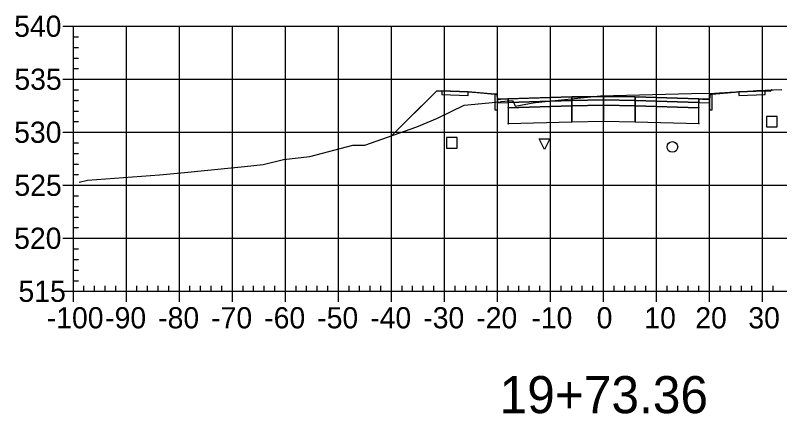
# Model space of a CAD drawing. Extents: x 704834 to 709892, y 372981 to 377533.
# Drawn here: x 707194 to 707338.1, y 377077.7 to 377152.9 of the extents above; entities that cross this region are included whole.
import ezdxf

# ---------------------------------------------------------------- set-up
doc = ezdxf.new("R2010")
doc.units = 0
for name, color, linetype in [('1', 7, 'Continuous'), ('10', 7, 'Continuous'), ('13', 7, 'Continuous'), ('14', 7, 'Continuous'), ('4', 7, 'Continuous'), ('57', 7, 'Continuous'), ('Default_Xsect', 7, 'Continuous'), ('Existing', 7, 'Continuous')]:
    doc.layers.add(name, color=color, linetype=linetype)

msp = doc.modelspace()

# ---------------------------------------------------------------- linework, layer by layer
for points in [[(707273.41, 377138.59), (707265, 377130.18)], [(707274.41, 377138.63), (707273.41, 377138.59)], [(707284.41, 377138.03), (707279.41, 377138.43)], [(707325.41, 377138.03), (707330.41, 377138.43)], [(707335.41, 377138.63), (707336.41, 377138.59)], [(707336.41, 377138.59), (707336.64, 377138.82)]]:
    msp.add_lwpolyline(points)
for points in [[(707279.41, 377138.43), (707274.41, 377138.63), (707274.41, 377137.97), (707279.41, 377137.77)], [(707284.91, 377137.03), (707284.83, 377138.03), (707284.41, 377138.03), (707284.41, 377135.03), (707284.91, 377135.03)], [(707324.91, 377135.03), (707325.41, 377135.03), (707325.41, 377138.03), (707325, 377138.03), (707324.91, 377137.03)], [(707330.41, 377137.77), (707335.41, 377137.97), (707335.41, 377138.63), (707330.41, 377138.43)], [(707286.91, 377137.11), (707284.91, 377137.03), (707284.91, 377136.37), (707286.91, 377136.45)], [(707298.91, 377137.47), (707286.91, 377137.11), (707286.91, 377136.45), (707298.91, 377136.81)], [(707298.91, 377136.81), (707286.91, 377136.45), (707286.91, 377135.45), (707298.91, 377135.81)], [(707298.86, 377136.76), (707298.96, 377136.76), (707298.96, 377136.86), (707298.86, 377136.86)], [(707304.91, 377137.59), (707298.91, 377137.47), (707298.91, 377136.81), (707304.91, 377136.93)], [(707304.91, 377136.93), (707298.91, 377136.81), (707298.91, 377135.81), (707304.91, 377135.93)], [(707304.86, 377136.88), (707304.96, 377136.88), (707304.96, 377136.98), (707304.86, 377136.98)], [(707304.91, 377136.93), (707310.91, 377136.81), (707310.91, 377137.47), (707304.91, 377137.59)], [(707304.91, 377135.93), (707310.91, 377135.81), (707310.91, 377136.81), (707304.91, 377136.93)], [(707310.86, 377136.76), (707310.96, 377136.76), (707310.96, 377136.86), (707310.86, 377136.86)], [(707310.91, 377136.81), (707322.91, 377136.45), (707322.91, 377137.11), (707310.91, 377137.47)], [(707310.91, 377135.81), (707322.91, 377135.45), (707322.91, 377136.45), (707310.91, 377136.81)], [(707322.91, 377136.45), (707324.91, 377136.37), (707324.91, 377137.03), (707322.91, 377137.11)], [(707286.86, 377135.4), (707286.96, 377135.4), (707286.96, 377135.5), (707286.86, 377135.5)], [(707298.91, 377135.81), (707286.91, 377135.45), (707286.91, 377132.45), (707298.91, 377132.81)], [(707298.86, 377135.76), (707298.96, 377135.76), (707298.96, 377135.86), (707298.86, 377135.86)], [(707304.91, 377135.93), (707298.91, 377135.81), (707298.91, 377132.81), (707304.91, 377132.93)], [(707304.86, 377135.88), (707304.96, 377135.88), (707304.96, 377135.98), (707304.86, 377135.98)], [(707304.91, 377132.93), (707310.91, 377132.81), (707310.91, 377135.81), (707304.91, 377135.93)], [(707310.86, 377135.76), (707310.96, 377135.76), (707310.96, 377135.86), (707310.86, 377135.86)], [(707310.91, 377132.81), (707322.91, 377132.45), (707322.91, 377135.45), (707310.91, 377135.81)], [(707322.86, 377135.4), (707322.96, 377135.4), (707322.96, 377135.5), (707322.86, 377135.5)], [(707286.86, 377132.4), (707286.96, 377132.4), (707286.96, 377132.5), (707286.86, 377132.5)], [(707298.86, 377132.76), (707298.96, 377132.76), (707298.96, 377132.86), (707298.86, 377132.86)], [(707304.86, 377132.88), (707304.96, 377132.88), (707304.96, 377132.98), (707304.86, 377132.98)], [(707310.86, 377132.76), (707310.96, 377132.76), (707310.96, 377132.86), (707310.86, 377132.86)], [(707322.86, 377132.4), (707322.96, 377132.4), (707322.96, 377132.5), (707322.86, 377132.5)]]:
    msp.add_lwpolyline(points, close=True)
at = {"layer": '1'}
msp.add_lwpolyline([(707293.76, 377127.59), (707292.76, 377129.59), (707294.76, 377129.59)], close=True, dxfattribs=at)
at = {"layer": '10'}
msp.add_lwpolyline([(707275.32, 377127.82), (707277.32, 377127.82), (707277.32, 377129.82), (707275.32, 377129.82)], close=True, dxfattribs=at)
at = {"layer": '13'}
msp.add_circle((707317.9, 377128.05), 1, dxfattribs=at)
at = {"layer": '14'}
for points in [[(707336.64, 377138.82), (707336.64, 377138.87), (707336.64, 377138.82), (707336.59, 377138.82), (707336.64, 377138.82), (707336.64, 377138.77), (707336.64, 377138.82), (707336.69, 377138.82)], [(707286.91, 377137.11), (707286.91, 377137.16), (707286.91, 377137.11), (707286.86, 377137.11), (707286.91, 377137.11), (707286.91, 377137.06), (707286.91, 377137.11), (707286.96, 377137.11)], [(707304.91, 377137.59), (707304.91, 377137.64), (707304.91, 377137.59), (707304.86, 377137.59), (707304.91, 377137.59), (707304.91, 377137.54), (707304.91, 377137.59), (707304.96, 377137.59)], [(707322.91, 377137.11), (707322.91, 377137.16), (707322.91, 377137.11), (707322.86, 377137.11), (707322.91, 377137.11), (707322.91, 377137.06), (707322.91, 377137.11), (707322.96, 377137.11)], [(707265, 377130.18), (707265, 377130.23), (707265, 377130.18), (707264.95, 377130.18), (707265, 377130.18), (707265, 377130.13), (707265, 377130.18), (707265.05, 377130.18)]]:
    msp.add_lwpolyline(points, dxfattribs=at)
at = {"layer": '4'}
msp.add_lwpolyline([(707335.64, 377131.82), (707337.64, 377131.82), (707337.64, 377133.82), (707335.64, 377133.82)], close=True, dxfattribs=at)
at = {"layer": '57'}
for p, q in [((707202.91, 377150.82), (707204.91, 377150.82)), ((707204.91, 377150.82), (707404.91, 377150.82)), ((707204.91, 377100.82), (707204.91, 377150.82)), ((707204.91, 377100.82), (707204.91, 377150.82)), ((707214.91, 377100.82), (707214.91, 377150.82)), ((707224.91, 377100.82), (707224.91, 377150.82)), ((707234.91, 377100.82), (707234.91, 377150.82)), ((707244.91, 377100.82), (707244.91, 377150.82)), ((707254.91, 377100.82), (707254.91, 377150.82)), ((707264.91, 377100.82), (707264.91, 377150.82)), ((707274.91, 377100.82), (707274.91, 377150.82)), ((707284.91, 377100.82), (707284.91, 377150.82)), ((707294.91, 377100.82), (707294.91, 377150.82)), ((707304.91, 377100.82), (707304.91, 377150.82)), ((707314.91, 377100.82), (707314.91, 377150.82)), ((707324.91, 377100.82), (707324.91, 377150.82)), ((707334.91, 377100.82), (707334.91, 377150.82)), ((707204.91, 377148.82), (707205.91, 377148.82)), ((707204.91, 377146.82), (707205.91, 377146.82)), ((707204.91, 377144.82), (707205.91, 377144.82)), ((707204.91, 377142.82), (707205.91, 377142.82)), ((707202.91, 377140.82), (707204.91, 377140.82)), ((707204.91, 377140.82), (707404.91, 377140.82)), ((707204.91, 377138.82), (707205.91, 377138.82)), ((707204.91, 377136.82), (707205.91, 377136.82)), ((707204.91, 377134.82), (707205.91, 377134.82)), ((707204.91, 377132.82), (707205.91, 377132.82)), ((707202.91, 377130.82), (707204.91, 377130.82)), ((707204.91, 377130.82), (707404.91, 377130.82)), ((707204.91, 377128.82), (707205.91, 377128.82)), ((707204.91, 377126.82), (707205.91, 377126.82)), ((707204.91, 377124.82), (707205.91, 377124.82)), ((707204.91, 377122.82), (707205.91, 377122.82)), ((707202.91, 377120.82), (707204.91, 377120.82)), ((707204.91, 377120.82), (707404.91, 377120.82)), ((707204.91, 377118.82), (707205.91, 377118.82)), ((707204.91, 377116.82), (707205.91, 377116.82)), ((707204.91, 377114.82), (707205.91, 377114.82)), ((707204.91, 377112.82), (707205.91, 377112.82)), ((707202.91, 377110.82), (707204.91, 377110.82)), ((707204.91, 377110.82), (707404.91, 377110.82)), ((707204.91, 377108.82), (707205.91, 377108.82)), ((707204.91, 377106.82), (707205.91, 377106.82)), ((707204.91, 377104.82), (707205.91, 377104.82)), ((707204.91, 377102.82), (707205.91, 377102.82)), ((707206.91, 377100.82), (707206.91, 377101.82)), ((707208.91, 377100.82), (707208.91, 377101.82)), ((707210.91, 377100.82), (707210.91, 377101.82)), ((707212.91, 377100.82), (707212.91, 377101.82)), ((707216.91, 377100.82), (707216.91, 377101.82)), ((707218.91, 377100.82), (707218.91, 377101.82)), ((707220.91, 377100.82), (707220.91, 377101.82)), ((707222.91, 377100.82), (707222.91, 377101.82)), ((707226.91, 377100.82), (707226.91, 377101.82)), ((707228.91, 377100.82), (707228.91, 377101.82)), ((707230.91, 377100.82), (707230.91, 377101.82)), ((707232.91, 377100.82), (707232.91, 377101.82)), ((707236.91, 377100.82), (707236.91, 377101.82)), ((707238.91, 377100.82), (707238.91, 377101.82)), ((707240.91, 377100.82), (707240.91, 377101.82)), ((707242.91, 377100.82), (707242.91, 377101.82)), ((707246.91, 377100.82), (707246.91, 377101.82)), ((707248.91, 377100.82), (707248.91, 377101.82)), ((707250.91, 377100.82), (707250.91, 377101.82)), ((707252.91, 377100.82), (707252.91, 377101.82)), ((707256.91, 377100.82), (707256.91, 377101.82)), ((707258.91, 377100.82), (707258.91, 377101.82)), ((707260.91, 377100.82), (707260.91, 377101.82)), ((707262.91, 377100.82), (707262.91, 377101.82)), ((707266.91, 377100.82), (707266.91, 377101.82)), ((707268.91, 377100.82), (707268.91, 377101.82)), ((707270.91, 377100.82), (707270.91, 377101.82)), ((707272.91, 377100.82), (707272.91, 377101.82)), ((707276.91, 377100.82), (707276.91, 377101.82)), ((707278.91, 377100.82), (707278.91, 377101.82)), ((707280.91, 377100.82), (707280.91, 377101.82)), ((707282.91, 377100.82), (707282.91, 377101.82)), ((707286.91, 377100.82), (707286.91, 377101.82)), ((707288.91, 377100.82), (707288.91, 377101.82)), ((707290.91, 377100.82), (707290.91, 377101.82)), ((707292.91, 377100.82), (707292.91, 377101.82)), ((707296.91, 377100.82), (707296.91, 377101.82)), ((707298.91, 377100.82), (707298.91, 377101.82)), ((707300.91, 377100.82), (707300.91, 377101.82)), ((707302.91, 377100.82), (707302.91, 377101.82)), ((707306.91, 377100.82), (707306.91, 377101.82)), ((707308.91, 377100.82), (707308.91, 377101.82)), ((707310.91, 377100.82), (707310.91, 377101.82)), ((707312.91, 377100.82), (707312.91, 377101.82)), ((707316.91, 377100.82), (707316.91, 377101.82)), ((707318.91, 377100.82), (707318.91, 377101.82)), ((707320.91, 377100.82), (707320.91, 377101.82)), ((707322.91, 377100.82), (707322.91, 377101.82)), ((707326.91, 377100.82), (707326.91, 377101.82)), ((707328.91, 377100.82), (707328.91, 377101.82)), ((707330.91, 377100.82), (707330.91, 377101.82)), ((707332.91, 377100.82), (707332.91, 377101.82)), ((707336.91, 377100.82), (707336.91, 377101.82)), ((707202.91, 377100.82), (707204.91, 377100.82)), ((707204.91, 377100.82), (707404.91, 377100.82)), ((707204.91, 377100.82), (707404.91, 377100.82)), ((707204.91, 377098.82), (707204.91, 377100.82)), ((707214.91, 377098.82), (707214.91, 377100.82)), ((707224.91, 377098.82), (707224.91, 377100.82)), ((707234.91, 377098.82), (707234.91, 377100.82)), ((707244.91, 377098.82), (707244.91, 377100.82)), ((707254.91, 377098.82), (707254.91, 377100.82)), ((707264.91, 377098.82), (707264.91, 377100.82)), ((707274.91, 377098.82), (707274.91, 377100.82)), ((707284.91, 377098.82), (707284.91, 377100.82)), ((707294.91, 377098.82), (707294.91, 377100.82)), ((707304.91, 377098.82), (707304.91, 377100.82)), ((707314.91, 377098.82), (707314.91, 377100.82)), ((707324.91, 377098.82), (707324.91, 377100.82)), ((707334.91, 377098.82), (707334.91, 377100.82))]:
    msp.add_line(p, q, dxfattribs=at)
at = {"layer": 'Default_Xsect'}
msp.add_lwpolyline([(707265, 377130.18), (707267.78, 377132.96), (707273.41, 377138.59), (707273.73, 377138.61), (707274.41, 377138.63), (707276, 377138.57), (707279.41, 377138.43), (707281.01, 377138.31), (707284.41, 377138.03), (707284.55, 377138.03), (707284.83, 377138.03), (707284.86, 377137.71), (707284.91, 377137.03), (707285.56, 377137.06), (707286.91, 377137.11), (707290.77, 377137.23), (707298.91, 377137.47), (707300.87, 377137.51), (707304.91, 377137.59), (707306.88, 377137.55), (707310.91, 377137.47), (707314.87, 377137.35), (707322.91, 377137.11), (707323.58, 377137.09), (707324.91, 377137.03), (707324.94, 377137.37), (707325, 377138.03), (707325.14, 377138.03), (707325.41, 377138.03), (707327.09, 377138.17), (707330.41, 377138.43), (707332.09, 377138.5), (707335.41, 377138.63), (707335.75, 377138.62), (707336.41, 377138.59), (707336.47, 377138.65), (707336.64, 377138.82)], dxfattribs=at)
at = {"layer": 'Existing'}
msp.add_lwpolyline([(707206.01, 377121.41), (707207.56, 377121.78), (707221.16, 377122.77), (707225.85, 377123.21), (707237.19, 377124.36), (707240.7, 377124.73), (707244.53, 377125.65), (707249.52, 377126.22), (707257.62, 377128.39), (707259.91, 377128.37), (707269.69, 377131.85), (707273.62, 377133.49), (707278.62, 377135.95), (707284.63, 377136.51), (707285.47, 377136.56), (707285.63, 377136.64), (707287.75, 377136.83), (707288.03, 377136.27), (707288.22, 377135.75), (707291.97, 377136.4), (707292.07, 377136.41), (707304.37, 377137.71), (707321.53, 377138.14), (707325.83, 377138.19), (707328.73, 377138.41), (707333.16, 377138.65), (707333.85, 377138.69), (707338.53, 377138.91)], dxfattribs=at)

# ---------------------------------------------------------------- texts
at = {"layer": '1'}
msp.add_text('19+73.36', height=7, dxfattribs=at).set_placement((707285.32, 377077.82))
at = {"layer": '14'}
for p in [(707274.38, 377138.58), (707274.38, 377137.92), (707335.38, 377138.58), (707335.38, 377137.92), (707279.38, 377137.72), (707330.38, 377137.72)]:
    msp.add_text('+', height=0.1, dxfattribs=at).set_placement(p)
at = {"layer": '57'}
for s, p in [('540', (707193.74, 377148.82)), ('535', (707193.79, 377138.82)), ('530', (707193.74, 377128.82)), ('525', (707193.79, 377118.82)), ('520', (707193.74, 377108.82)), ('515', (707194.56, 377098.82)), ('-100', (707199.9, 377093.82)), ('-90', (707210.91, 377093.82)), ('-80', (707220.91, 377093.82)), ('-70', (707230.91, 377093.82)), ('-60', (707240.91, 377093.82)), ('-50', (707250.91, 377093.82)), ('-40', (707260.91, 377093.82)), ('-30', (707270.91, 377093.82)), ('-20', (707280.91, 377093.82)), ('-10', (707291.3, 377093.82)), ('0', (707303.62, 377093.82)), ('10', (707312.61, 377093.82)), ('20', (707322.22, 377093.82)), ('30', (707332.22, 377093.82))]:
    msp.add_text(s, height=4, dxfattribs=at).set_placement(p)

doc.saveas('drawing.dxf')
